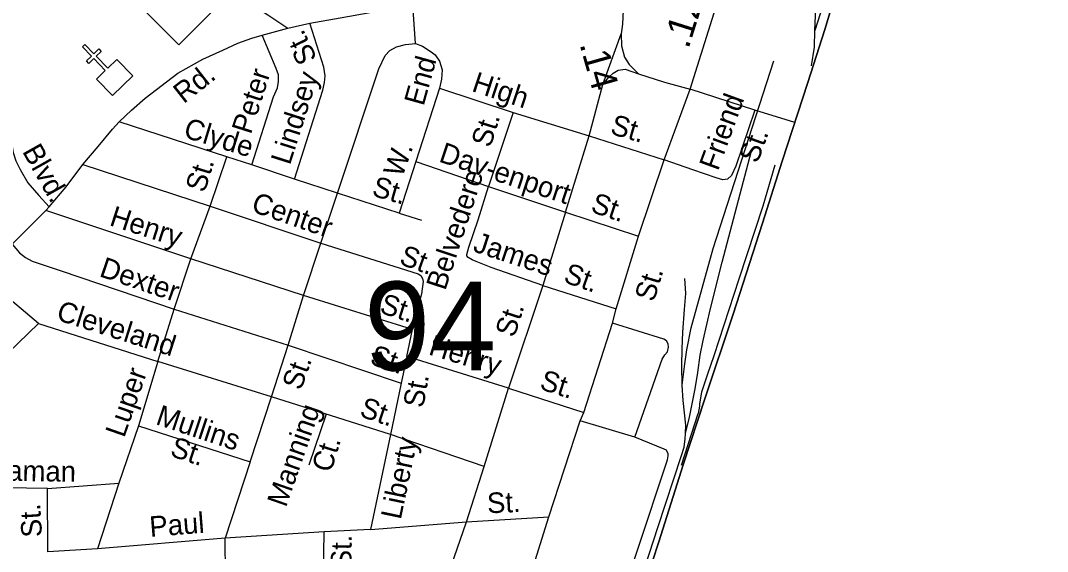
# Model space of a CAD drawing. Extents: x 2220236 to 2384410, y 720751 to 894131.
# Drawn here: x 2352021 to 2356771, y 795027 to 797483 of the extents above; entities that cross this region are included whole.
import ezdxf

# ---------------------------------------------------------------- set-up
doc = ezdxf.new("R2010")
doc.units = 0
doc.layers.add('Default', color=7, linetype='Continuous')

msp = doc.modelspace()

# ---------------------------------------------------------------- linework, layer by layer
at = {"layer": 'Default'}
for p, q in [((2353847, 797377.7), (2353835.7, 797556.3)), ((2354713.7, 797187), (2354799, 797421.9)), ((2353958.7, 797170.6), (2353848.3, 796830.7)), ((2353958.7, 797170.6), (2354298.8, 797058.2)), ((2354650.9, 796950.2), (2354713.7, 797187)), ((2355417.5, 797069.3), (2355117.9, 797165.9)), ((2354298.8, 797058.2), (2354185.7, 796715.6)), ((2354298.8, 797058.2), (2354650.9, 796950.2)), ((2355601.4, 797011.7), (2355417.5, 797069.3)), ((2352974.7, 796853.3), (2352476, 797014.2)), ((2354540.7, 796597.1), (2354650.9, 796950.2)), ((2354650.9, 796950.2), (2354997.8, 796838.4)), ((2352308.5, 796816.8), (2352897.3, 796623.9)), ((2352897.3, 796623.9), (2352974.7, 796853.3)), ((2353090.8, 796815.6), (2352974.7, 796853.3)), ((2353287.5, 796750), (2353090.8, 796815.6)), ((2353848.3, 796830.7), (2353772.6, 796592.7)), ((2353848.3, 796830.7), (2354185.7, 796715.6)), ((2353486.3, 796684.3), (2353287.5, 796750)), ((2353409.1, 796453.4), (2353486.3, 796684.3)), ((2353772.6, 796592.7), (2353486.3, 796684.3)), ((2354185.7, 796715.6), (2354540.7, 796597.1)), ((2352808.2, 796380.3), (2352137.3, 796603.8)), ((2352808.2, 796380.3), (2352897.3, 796623.9)), ((2352897.3, 796623.9), (2353409.1, 796453.4)), ((2353772.6, 796592.7), (2353875.3, 796559.9)), ((2354540.7, 796597.1), (2354436.5, 796257.5)), ((2354540.7, 796597.1), (2354878.2, 796485.2)), ((2353329.9, 796210.7), (2353409.1, 796453.4)), ((2352730.9, 796147.4), (2352808.2, 796380.3)), ((2353329.9, 796210.7), (2352808.2, 796380.3)), ((2352103.9, 796081.8), (2351835.1, 796307.4)), ((2354436.5, 796257.5), (2354277.2, 795782.3)), ((2354436.5, 796257.5), (2354776.2, 796150.1)), ((2353258.6, 795981.9), (2353329.9, 796210.7)), ((2353833.6, 796053.4), (2353329.9, 796210.7)), ((2352655.9, 795906.7), (2352730.9, 796147.4)), ((2352730.9, 796147.4), (2353258.6, 795981.9)), ((2351475.9, 795478.4), (2352103.9, 796081.8)), ((2352103.9, 796081.8), (2352655.9, 795906.7)), ((2353807.3, 795928.5), (2353833.6, 796053.4)), ((2353181.5, 795743), (2353258.6, 795981.9)), ((2353258.6, 795981.9), (2353781.5, 795806.2)), ((2353807.3, 795928.5), (2353781.5, 795806.2)), ((2354277.2, 795782.3), (2353807.3, 795928.5)), ((2352655.9, 795906.7), (2352566.1, 795608.8)), ((2353181.5, 795743), (2352655.9, 795906.7)), ((2353781.5, 795806.2), (2353731.5, 795567.6)), ((2354164.9, 795419.6), (2354277.2, 795782.3)), ((2354277.2, 795782.3), (2354625.9, 795670.4)), ((2353082.6, 795442), (2353181.5, 795743)), ((2353731.5, 795567.6), (2353181.5, 795743)), ((2354861.3, 795555.3), (2354608.5, 795632.2)), ((2355077.7, 795426.8), (2355155.6, 795665.7)), ((2352566.1, 795608.8), (2352474.5, 795342.9)), ((2352566.1, 795608.8), (2353082.6, 795442)), ((2353731.5, 795567.6), (2353638.6, 795128.4)), ((2354164.9, 795419.6), (2353731.5, 795567.6)), ((2353082.6, 795442), (2352967.6, 795088.6)), ((2354083, 795164.9), (2354164.9, 795419.6)), ((2352145, 795318.6), (2352474.5, 795342.9)), ((2352474.5, 795342.9), (2352376.3, 795039)), ((2352146.6, 795024.7), (2352145, 795318.6)), ((2353638.6, 795128.4), (2354083, 795164.9)), ((2353800.3, 794344.9), (2354083, 795164.9)), ((2354083, 795164.9), (2354464.8, 795188)), ((2353425.1, 795118.1), (2352967.6, 795088.6)), ((2353413.1, 794332.2), (2353425.1, 795118.1)), ((2353638.6, 795128.4), (2353425.1, 795118.1)), ((2352967.6, 795088.6), (2352376.3, 795039)), ((2352971.7, 794338.9), (2352967.6, 795088.6)), ((2352376.3, 795039), (2352146.6, 795024.7))]:
    msp.add_line(p, q, dxfattribs=at)
for points in [[(2354855.5, 794713.5), (2354972.3, 795071.7), (2355085.3, 795428), (2355185, 795733), (2355317, 796125.4), (2355452.7, 796546.3), (2355542.9, 796832.3), (2355661.6, 797196.2), (2355741.4, 797441.3), (2355954, 798148.2), (2356114.5, 798603.3), (2356209.4, 798886.4), (2356293, 799179.1), (2356388.9, 799467), (2356513.3, 799844.2), (2356588.3, 800086.4), (2356683.2, 800333.5), (2356770.6, 800597.6)], [(2356770.6, 800597.6), (2356683.2, 800333.5), (2356588.3, 800086.4), (2356513.3, 799844.2), (2356388.9, 799467), (2356293, 799179.1), (2356209.4, 798886.4), (2356114.5, 798603.3), (2355954, 798148.2), (2355741.4, 797441.3), (2355661.6, 797196.2), (2355542.9, 796832.3), (2355452.7, 796546.3), (2355317, 796125.4), (2355185, 795733), (2355085.3, 795428), (2354972.3, 795071.7), (2354855.5, 794713.5)], [(2355937.4, 798187.3), (2355837.2, 797874.1), (2355802.3, 797775.8), (2355694.5, 797436.7)], [(2355694.5, 797436.7), (2355699.3, 797540.7), (2355688.1, 797638.5), (2355665.1, 797712.2), (2355640.4, 797771.8)], [(2355117.9, 797165.9), (2355236.4, 797542.9), (2355307.4, 797763.5)], [(2351982.5, 796448.9), (2352137.3, 796603.8), (2352153.7, 796621.7), (2352231.1, 796714.1), (2352308.5, 796816.8), (2352379.2, 796901), (2352446.2, 796981.4), (2352476, 797014.2), (2352534.1, 797069.3), (2352596.6, 797124.4), (2352748.4, 797240.6), (2352864.5, 797304.7), (2352956.5, 797345.7), (2353026, 797378.6), (2353089.7, 797401.4), (2353137.5, 797415.9), (2353256.8, 797448.4), (2353358.8, 797470.6), (2353498.6, 797496.1), (2353835.7, 797556.3), (2354383.7, 797607.8), (2354620.4, 797637.6), (2354830.8, 797679)], [(2354830.8, 797679), (2354822.3, 797617.4), (2354808.7, 797531.6), (2354804.2, 797467), (2354799, 797421.9), (2354799.6, 797366), (2354814.2, 797314.1), (2354836.5, 797280.4), (2354879.1, 797236.9), (2354999.6, 797198.4), (2355117.9, 797165.9)], [(2352991, 797622.7), (2353163.7, 797510.2), (2353256.8, 797448.4)], [(2353287.5, 796750), (2353418.6, 797161.3), (2353426.1, 797197.4), (2353429.7, 797227.4), (2353423.3, 797267.3), (2353358.8, 797470.6)], [(2355679.9, 797273.2), (2355693.4, 797360.6), (2355694.5, 797436.7)], [(2353090.8, 796815.6), (2353190.9, 797130.6), (2353208.4, 797172.7), (2353214.1, 797200.8), (2353213.8, 797232.8), (2353203.4, 797260.8), (2353137.5, 797415.9)], [(2353486.3, 796684.3), (2353677.3, 797260), (2353707.1, 797321.1), (2353729.4, 797344.9), (2353759.2, 797361.3), (2353800.9, 797373.2), (2353847, 797377.7)], [(2353847, 797377.7), (2353879.8, 797364.3), (2353920, 797338.9), (2353937.8, 797324), (2353958.7, 797295.7), (2353971.3, 797254.8), (2353968.3, 797211.6), (2353958.7, 797170.6)], [(2351974.9, 797333.9), (2351973.6, 796944), (2351986.4, 796872.1), (2351998.9, 796834.4), (2352019.4, 796794.6), (2352054.1, 796733), (2352104.7, 796673.7), (2352153.7, 796621.7)], [(2355080.4, 795795.8), (2355093.1, 795895.9), (2355102.3, 795959.9), (2355123.2, 796062.2), (2355224.6, 796429.3), (2355504.2, 797296.5)], [(2354713.7, 797187), (2354741.3, 797221.3), (2354761.2, 797239.5), (2354785, 797253.7), (2354816.8, 797258.2), (2354879.1, 797236.9)], [(2353000.4, 790646), (2353049.1, 790801), (2353123.6, 791038.5), (2353207.2, 791284.8), (2353280.4, 791511.5), (2353358.8, 791758.5), (2353450.2, 792023.5), (2353477, 792125.8), (2353540.8, 792314.5), (2353571.5, 792408.8), (2353646.8, 792639.5), (2353664, 792697.9), (2353771.1, 793026.6), (2353995.7, 793723.4), (2354190.2, 794335.6), (2354323.4, 794739), (2354464.8, 795188), (2354608.5, 795632.2), (2354625.9, 795670.4), (2354758.9, 796083.8), (2354776.2, 796150.1), (2354878.2, 796485.2), (2354997.8, 796838.4), (2355117.9, 797165.9)], [(2355417.5, 797069.3), (2355329.7, 796810.1), (2355308.9, 796766.9), (2355291, 796749.1), (2355268.7, 796746.1), (2355237.4, 796755), (2355130.2, 796792.3), (2354997.8, 796838.4)], [(2355096.5, 795572.8), (2355115.1, 795648.7), (2355140.5, 795779.8), (2355153.6, 795854.6), (2355164.6, 795934.9), (2355177.8, 796002.8), (2355212, 796151.3), (2355265.4, 796365.7), (2355401.3, 796881.3)], [(2355510, 796814.7), (2355454.4, 796624), (2355342.3, 796286.9), (2355226.7, 795931.6), (2355197.8, 795847.2), (2355170.7, 795764.8), (2355161.3, 795710.8), (2355161.6, 795698.8), (2355155.6, 795665.7)], [(2354436.5, 796257.5), (2354196.9, 796340.9), (2354127.9, 796368.1), (2354109.7, 796376), (2354090.4, 796386.4), (2354085, 796394.3), (2354084.5, 796401.3), (2354094.1, 796434.8), (2354137.3, 796561.4), (2354185.7, 796715.6)], [(2351982.5, 796448.9), (2352015.3, 796408.7), (2352043.5, 796386.4), (2352074.8, 796370), (2352209, 796325), (2352730.9, 796147.4)], [(2353409.1, 796453.4), (2353859.7, 796311.9), (2353872.3, 796303.7), (2353879.8, 796290.3), (2353882.8, 796275.4), (2353875.3, 796218.8), (2353833.6, 796053.4)], [(2355080.4, 795795.8), (2355079.3, 795885.8), (2355080.4, 795963.8), (2355083.4, 796041.8), (2355092.1, 796145.8), (2355097.3, 796219.8), (2355092.5, 796289.9)], [(2354861.3, 795555.3), (2354989, 795916.7), (2355000.6, 795936.8), (2355012.5, 795950.9), (2355018.4, 795972.9), (2355016.2, 795987), (2355008, 796000.9), (2354995.9, 796008.8), (2354758.9, 796083.8)], [(2355096.5, 795572.8), (2355098.5, 795612), (2355085.3, 795725.9), (2355080.4, 795795.8)], [(2353433.5, 795662.6), (2353354.7, 795426.1)], [(2354233.2, 792832.6), (2354233.3, 792833.1), (2354263.1, 792927), (2354276.4, 792989.2), (2354305, 793095.4), (2354355.2, 793237.9), (2354438.1, 793496.8), (2354530.7, 793781.9), (2354624.9, 794096.9), (2354742.9, 794426.2), (2354852.7, 794781.4), (2354968.4, 795138.7), (2355078.1, 795470.4), (2355089.9, 795510), (2355095.3, 795548.1), (2355096.5, 795572.8)], [(2354732.8, 794606.1), (2355012.4, 795451), (2355016.3, 795469.2), (2355016.1, 795479.2), (2355008, 795495.1), (2354998, 795500.9), (2354861.3, 795555.3)], [(2352145, 795318.6), (2351755.2, 795324.1), (2351687.2, 795323.1), (2351657.2, 795328.9), (2351623, 795348.3), (2351580.4, 795381.7), (2351475.9, 795478.4)]]:
    msp.add_lwpolyline(points, dxfattribs=at)
for points in [[(2352420.3, 797703.8), (2352753.3, 798036.8), (2353086.3, 797703.8), (2352753.3, 797370.8)], [(2352371.6, 797212.7), (2352412.4, 797252.4), (2352359.4, 797307), (2352336.4, 797284.7), (2352325.3, 797296.2), (2352348.3, 797318.5), (2352306.4, 797361.7), (2352317.9, 797372.8), (2352359.8, 797329.7), (2352382.7, 797351.9), (2352393.9, 797340.5), (2352370.9, 797318.2), (2352423.9, 797263.5), (2352465.4, 797303.6), (2352539.5, 797227.2), (2352445.8, 797136.3)]]:
    msp.add_lwpolyline(points, close=True, dxfattribs=at)

# ---------------------------------------------------------------- texts
for s, height, rotation, p in [('.12', 125, 72.5538, (2355109.9, 797348.9)), ('St.', 95, 115.8857, (2353394.1, 797308.1)), ('.14', 125, 285.7117, (2354605.5, 797373.9)), ('End', 95, 74.461, (2353884.8, 797084.5)), ('Rd.', 95, 38.0669, (2352775, 797096)), ('Peter', 95, 72.3706, (2353085.9, 796953.1)), ('Lindsey', 95, 72.3206, (2353266.4, 796811.1)), ('High', 95, 341.7525, (2354103, 797157.8)), ('Friend', 95, 69.9615, (2355246.2, 796784.3)), ('Clyde', 95, 342.973, (2352769.4, 796944.7)), ('St.', 95, 72.5625, (2354193.7, 796891.3)), ('St.', 95, 343.9627, (2354743.5, 796959.9)), ('St.', 95, 69.9615, (2355429.3, 796818.7)), ('Blvd.', 95, 299.3914, (2352026.6, 796878.2)), ('Dav-', 95, 341.4027, (2353950.8, 796831.9)), ('W.', 95, 70.3181, (2353785.9, 796753.8)), ('St.', 95, 72.8955, (2352872.2, 796683.1)), ('Belvedere', 95, 71.8206, (2353984.9, 796230.7)), ('enport', 95, 341.6586, (2354202.8, 796746.1)), ('St.', 95, 343.9845, (2353641.2, 796674)), ('Center', 95, 340.7892, (2353082.7, 796601.9)), ('St.', 95, 341.3028, (2354653, 796599.4)), ('Henry', 95, 342.1516, (2352427.3, 796537.4)), ('James', 95, 341.7652, (2354108.9, 796416.8)), ('St.', 95, 340.0439, (2353767.5, 796358.2)), ('Dexter', 95, 341.2066, (2352380.4, 796301.4)), ('St.', 95, 340.9085, (2354527.1, 796274.5)), ('St.', 95, 73.0703, (2354950, 796177.9)), ('St.', 95, 342.0364, (2353676.9, 796132.7)), ('Cleveland', 95, 342.4006, (2352181.3, 796099.7)), ('St.', 95, 72.2427, (2354304.7, 796013)), ('Henry', 95, 342.8576, (2353903.3, 795939.7)), ('St.', 95, 341.3922, (2353631.6, 795895.3)), ('Luper', 95, 70.713, (2352499.9, 795549.8)), ('St.', 95, 70.163, (2353317, 795768.5)), ('St.', 95, 79.7937, (2353883, 795687.8)), ('St.', 95, 342.0543, (2354416.6, 795779.8)), ('St.', 95, 341.3922, (2353583.8, 795653.6)), ('Mullins', 95, 341.6016, (2352641.3, 795616.9)), ('Manning', 95, 70.713, (2353248.2, 795227.9)), ('St.', 95, 341.6016, (2352707.4, 795470.4)), ('Ct.', 95, 72.8955, (2353455.9, 795387.9)), ('Liberty', 95, 78.1799, (2353779.1, 795171.2)), ('Beaman', 95, 359.1918, (2351803.3, 795356.2)), ('St.', 95, 2.3903, (2354180.2, 795203.5)), ('St.', 95, 93.6872, (2352120.7, 795095.5)), ('Paul', 95, 4.5041, (2352620.5, 795094.2)), ('St.', 95, 89.1847, (2353550.5, 794949.2))]:
    msp.add_text(s, height=height, rotation=rotation, dxfattribs=at).set_placement(p)
msp.add_text('94', height=410.1, dxfattribs=at).set_placement((2353610.2, 795865.2))

doc.saveas('drawing.dxf')
